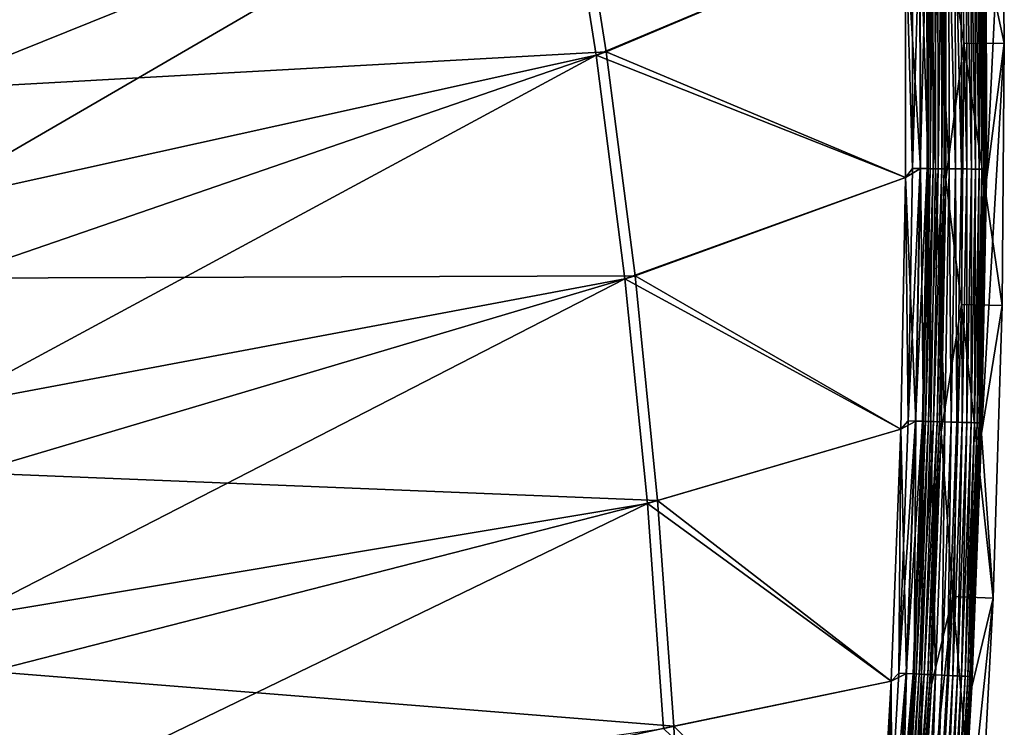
# Model space of a CAD drawing. Header units: metres. Extents: x 0 to 1400, y -1400 to 0.
# Tile 279 of 346: x 1327 to 1400, y -482 to -430. Entities that reach past the tile are written whole.
import ezdxf

# ---------------------------------------------------------------- set-up
doc = ezdxf.new("R2010")
doc.units = ezdxf.units.M

msp = doc.modelspace()

# ---------------------------------------------------------------- linework, layer by layer
at = {"layer": 'None'}
for points in [[(1317.152222, -428.405731, -29.544111), (1319.533936, -443.512848, -29.544174), (1367.000732, -415.947754)], [(1317.338013, -421.018951, -32.129234), (1367.740601, -415.684387, -3), (1319.761475, -435.011963, -32.129292)], [(1367.000732, -415.947754), (1319.533936, -443.512848, -29.544174), (1369.611206, -432.428162)], [(1367.740601, -415.684387, -3), (1370.35791, -432.182953, -3), (1319.761475, -435.011963, -32.129292)], [(1369.611206, -432.428162), (1392.49939, -422.842896), (1367.000732, -415.947754)], [(1367.740601, -415.684387, -3), (1392.49939, -422.842499, -3), (1370.35791, -432.182953, -3)], [(1396.6875, -417.13446, -80.052361), (1396.813965, -431.562286, -80.052361), (1395.481201, -422.933746, -5.918313)], [(1396.6875, -417.13446, -80.052361), (1399.686646, -417.085602, -80), (1399.813477, -431.558289, -80)], [(1396.813965, -431.562286, -80.052361), (1396.6875, -417.13446, -80.052361), (1399.813477, -431.558289, -80)], [(1398.480713, -422.903015, -5.865956), (1398.489502, -441.654907, -5.865956), (1399.686646, -417.085602, -80)], [(1399.686646, -417.085602, -80), (1398.489502, -441.654907, -5.865956), (1399.813477, -431.558289, -80)], [(1393.610107, -440.822418, -0.112516), (1393.585571, -422.152924, -0.112516), (1392.49939, -422.842896)], [(1393.032471, -440.817596, -3.055977), (1392.49939, -422.842499, -3), (1393.007935, -422.159332, -3.055977)], [(1393.032471, -440.817596, -3.055977), (1393.007935, -422.159332, -3.055977), (1393.560547, -422.153198, -3.221156)], [(1393.585205, -440.822205, -3.221156), (1393.032471, -440.817596, -3.055977), (1393.560547, -422.153198, -3.221156)], [(1393.585205, -440.822205, -3.221156), (1393.560547, -422.153198, -3.221156), (1394.070068, -422.147552, -3.490045)], [(1394.094604, -440.826477, -3.490045), (1393.585205, -440.822205, -3.221156), (1394.070068, -422.147552, -3.490045)], [(1394.173584, -440.827118, -0.251606), (1394.149048, -422.146667, -0.251606), (1393.585571, -422.152924, -0.112516)], [(1394.173584, -440.827118, -0.251606), (1393.585571, -422.152924, -0.112516), (1393.610107, -440.822418, -0.112516)], [(1394.094604, -440.826477, -3.490045), (1394.070068, -422.147552, -3.490045), (1394.302612, -422.144989, -3.660043)], [(1394.327271, -440.8284, -3.660043), (1394.094604, -440.826477, -3.490045), (1394.302612, -422.144989, -3.660043)], [(1394.720947, -440.831696, -0.444534), (1394.696411, -422.140625, -0.444534), (1394.149048, -422.146667, -0.251606)], [(1394.720947, -440.831696, -0.444534), (1394.149048, -422.146667, -0.251606), (1394.173584, -440.827118, -0.251606)], [(1394.302612, -422.144989, -3.660043), (1394.5177, -422.142578, -3.851689), (1394.327271, -440.8284, -3.660043)], [(1394.5177, -422.142578, -3.851689), (1394.542236, -440.8302, -3.851689), (1394.327271, -440.8284, -3.660043)], [(1394.5177, -422.142578, -3.851689), (1394.886963, -422.138489, -4.292985), (1394.542236, -440.8302, -3.851689)], [(1394.886963, -422.138489, -4.292985), (1394.911621, -440.833282, -4.292985), (1394.542236, -440.8302, -3.851689)], [(1395.744995, -440.84024, -0.985015), (1395.720337, -422.129272, -0.985015), (1394.696411, -422.140625, -0.444534)], [(1395.744995, -440.84024, -0.985015), (1394.696411, -422.140625, -0.444534), (1394.720947, -440.831696, -0.444534)], [(1394.886963, -422.138489, -4.292985), (1395.164673, -422.135437, -4.797701), (1394.911621, -440.833282, -4.292985)], [(1395.164673, -422.135437, -4.797701), (1395.189331, -440.835602, -4.797701), (1394.911621, -440.833282, -4.292985)], [(1395.164673, -422.135437, -4.797701), (1395.339478, -422.133484, -5.347445), (1395.189331, -440.835602, -4.797701)], [(1395.339478, -422.133484, -5.347445), (1395.364136, -440.837067, -5.347445), (1395.189331, -440.835602, -4.797701)], [(1395.339478, -422.133484, -5.347445), (1395.481201, -422.933746, -5.918313), (1395.364136, -440.837067, -5.347445)], [(1396.212524, -440.844147, -1.326719), (1396.187988, -422.124084, -1.326719), (1395.720337, -422.129272, -0.985015)], [(1396.212524, -440.844147, -1.326719), (1395.720337, -422.129272, -0.985015), (1395.744995, -440.84024, -0.985015)], [(1396.644775, -440.847778, -1.711938), (1396.620117, -422.119293, -1.711938), (1396.187988, -422.124084, -1.326719)], [(1396.644775, -440.847778, -1.711938), (1396.187988, -422.124084, -1.326719), (1396.212524, -440.844147, -1.326719)], [(1397.037476, -440.851044, -2.137379), (1397.012817, -422.11496, -2.137379), (1396.620117, -422.119293, -1.711938)], [(1397.037476, -440.851044, -2.137379), (1396.620117, -422.119293, -1.711938), (1396.644775, -440.847778, -1.711938)], [(1397.387207, -440.853973, -2.598965), (1397.362549, -422.111084, -2.598965), (1397.012817, -422.11496, -2.137379)], [(1397.387207, -440.853973, -2.598965), (1397.012817, -422.11496, -2.137379), (1397.037476, -440.851044, -2.137379)], [(1397.690918, -440.856506, -3.09242), (1397.66626, -422.107697, -3.09242), (1397.362549, -422.111084, -2.598965)], [(1397.690918, -440.856506, -3.09242), (1397.362549, -422.111084, -2.598965), (1397.387207, -440.853973, -2.598965)], [(1397.945435, -440.858612, -3.61347), (1397.920776, -422.104889, -3.61347), (1397.66626, -422.107697, -3.09242)], [(1397.945435, -440.858612, -3.61347), (1397.66626, -422.107697, -3.09242), (1397.690918, -440.856506, -3.09242)], [(1398.147827, -440.860321, -4.157492), (1398.123169, -422.102631, -4.157492), (1397.920776, -422.104889, -3.61347)], [(1398.147827, -440.860321, -4.157492), (1397.920776, -422.104889, -3.61347), (1397.945435, -440.858612, -3.61347)], [(1398.296753, -440.861572, -4.718482), (1398.272095, -422.100983, -4.718482), (1398.123169, -422.102631, -4.157492)], [(1398.296753, -440.861572, -4.718482), (1398.123169, -422.102631, -4.157492), (1398.147827, -440.860321, -4.157492)], [(1398.390991, -440.862335, -5.290087), (1398.366211, -422.099945, -5.290087), (1398.272095, -422.100983, -4.718482)], [(1398.390991, -440.862335, -5.290087), (1398.272095, -422.100983, -4.718482), (1398.296753, -440.861572, -4.718482)], [(1398.489502, -441.654907, -5.865956), (1398.366211, -422.099945, -5.290087), (1398.390991, -440.862335, -5.290087)], [(1398.489502, -441.654907, -5.865956), (1398.480713, -422.903015, -5.865956), (1398.366211, -422.099945, -5.290087)], [(1392.511841, -441.47052), (1392.49939, -422.842896), (1369.611206, -432.428162)], [(1392.49939, -422.842499, -3), (1392.511841, -441.470093, -3), (1370.35791, -432.182953, -3)], [(1392.511841, -441.470093, -3), (1392.49939, -422.842499, -3), (1393.032471, -440.817596, -3.055977)], [(1393.610107, -440.822418, -0.112516), (1392.49939, -422.842896), (1392.511841, -441.47052)], [(1395.481201, -422.933746, -5.918313), (1395.48999, -441.62738, -5.918313), (1395.364136, -440.837067, -5.347445)], [(1395.481201, -422.933746, -5.918313), (1396.813965, -431.562286, -80.052361), (1395.48999, -441.62738, -5.918313)], [(1396.813965, -431.562286, -80.052361), (1396.645264, -450.87677, -80.052361), (1395.48999, -441.62738, -5.918313)], [(1396.645264, -450.87677, -80.052361), (1396.813965, -431.562286, -80.052361), (1399.644287, -450.932892, -80)], [(1396.813965, -431.562286, -80.052361), (1399.813477, -431.558289, -80), (1399.644287, -450.932892, -80)], [(1398.489502, -441.654907, -5.865956), (1398.134155, -460.398651, -5.865956), (1399.813477, -431.558289, -80)], [(1399.813477, -431.558289, -80), (1398.134155, -460.398651, -5.865956), (1399.644287, -450.932892, -80)], [(1319.533936, -443.512848, -29.544174), (1321.439697, -458.420593, -29.544239), (1369.611206, -432.428162)], [(1319.761475, -435.011963, -32.129292), (1370.35791, -432.182953, -3), (1321.780396, -448.91449, -32.129349)], [(1369.611206, -432.428162), (1321.439697, -458.420593, -29.544239), (1371.742432, -448.977386)], [(1370.35791, -432.182953, -3), (1372.495483, -448.750488, -3), (1321.780396, -448.91449, -32.129349)], [(1371.742432, -448.977386), (1392.511841, -441.47052), (1369.611206, -432.428162)], [(1370.35791, -432.182953, -3), (1392.511841, -441.470093, -3), (1372.495483, -448.750488, -3)], [(1392.16272, -460.094879), (1392.511841, -441.47052), (1371.742432, -448.977386)], [(1392.511841, -441.470093, -3), (1392.162842, -460.094452, -3), (1372.495483, -448.750488, -3)], [(1393.274658, -459.491852, -0.112516), (1392.511841, -441.47052), (1392.16272, -460.094879)], [(1392.162842, -460.094452, -3), (1392.511841, -441.470093, -3), (1392.697266, -459.4758, -3.055977)], [(1392.697266, -459.4758, -3.055977), (1392.511841, -441.470093, -3), (1393.032471, -440.817596, -3.055977)], [(1393.274658, -459.491852, -0.112516), (1393.610107, -440.822418, -0.112516), (1392.511841, -441.47052)], [(1392.697266, -459.4758, -3.055977), (1393.032471, -440.817596, -3.055977), (1393.585205, -440.822205, -3.221156)], [(1393.249634, -459.49115, -3.221156), (1392.697266, -459.4758, -3.055977), (1393.585205, -440.822205, -3.221156)], [(1393.249634, -459.49115, -3.221156), (1393.585205, -440.822205, -3.221156), (1394.094604, -440.826477, -3.490045)], [(1393.758911, -459.50531, -3.490045), (1393.249634, -459.49115, -3.221156), (1394.094604, -440.826477, -3.490045)], [(1393.837891, -459.507507, -0.251606), (1393.610107, -440.822418, -0.112516), (1393.274658, -459.491852, -0.112516)], [(1393.837891, -459.507507, -0.251606), (1394.173584, -440.827118, -0.251606), (1393.610107, -440.822418, -0.112516)], [(1393.758911, -459.50531, -3.490045), (1394.094604, -440.826477, -3.490045), (1394.327271, -440.8284, -3.660043)], [(1393.991455, -459.511749, -3.660043), (1393.758911, -459.50531, -3.490045), (1394.327271, -440.8284, -3.660043)], [(1394.385132, -459.522705, -0.444534), (1394.173584, -440.827118, -0.251606), (1393.837891, -459.507507, -0.251606)], [(1394.327271, -440.8284, -3.660043), (1394.542236, -440.8302, -3.851689), (1393.991455, -459.511749, -3.660043)], [(1394.542236, -440.8302, -3.851689), (1394.206421, -459.517731, -3.851689), (1393.991455, -459.511749, -3.660043)], [(1394.385132, -459.522705, -0.444534), (1394.720947, -440.831696, -0.444534), (1394.173584, -440.827118, -0.251606)], [(1394.542236, -440.8302, -3.851689), (1394.911621, -440.833282, -4.292985), (1394.206421, -459.517731, -3.851689)], [(1394.911621, -440.833282, -4.292985), (1394.575684, -459.527985, -4.292985), (1394.206421, -459.517731, -3.851689)], [(1395.408813, -459.551147, -0.985015), (1394.720947, -440.831696, -0.444534), (1394.385132, -459.522705, -0.444534)], [(1394.911621, -440.833282, -4.292985), (1395.189331, -440.835602, -4.797701), (1394.575684, -459.527985, -4.292985)], [(1395.189331, -440.835602, -4.797701), (1394.853271, -459.535706, -4.797701), (1394.575684, -459.527985, -4.292985)], [(1395.408813, -459.551147, -0.985015), (1395.744995, -440.84024, -0.985015), (1394.720947, -440.831696, -0.444534)], [(1395.189331, -440.835602, -4.797701), (1395.364136, -440.837067, -5.347445), (1394.853271, -459.535706, -4.797701)], [(1395.364136, -440.837067, -5.347445), (1395.027954, -459.540558, -5.347445), (1394.853271, -459.535706, -4.797701)], [(1395.364136, -440.837067, -5.347445), (1395.48999, -441.62738, -5.918313), (1395.027954, -459.540558, -5.347445)], [(1395.876221, -459.564148, -1.326719), (1395.744995, -440.84024, -0.985015), (1395.408813, -459.551147, -0.985015)], [(1395.876221, -459.564148, -1.326719), (1396.212524, -440.844147, -1.326719), (1395.744995, -440.84024, -0.985015)], [(1396.308228, -459.576141, -1.711938), (1396.212524, -440.844147, -1.326719), (1395.876221, -459.564148, -1.326719)], [(1396.308228, -459.576141, -1.711938), (1396.644775, -440.847778, -1.711938), (1396.212524, -440.844147, -1.326719)], [(1396.700806, -459.587067, -2.137379), (1396.644775, -440.847778, -1.711938), (1396.308228, -459.576141, -1.711938)], [(1396.700806, -459.587067, -2.137379), (1397.037476, -440.851044, -2.137379), (1396.644775, -440.847778, -1.711938)], [(1397.050415, -459.596771, -2.598965), (1397.037476, -440.851044, -2.137379), (1396.700806, -459.587067, -2.137379)], [(1397.050415, -459.596771, -2.598965), (1397.387207, -440.853973, -2.598965), (1397.037476, -440.851044, -2.137379)], [(1397.354004, -459.605225, -3.09242), (1397.387207, -440.853973, -2.598965), (1397.050415, -459.596771, -2.598965)], [(1397.354004, -459.605225, -3.09242), (1397.690918, -440.856506, -3.09242), (1397.387207, -440.853973, -2.598965)], [(1397.608398, -459.612274, -3.61347), (1397.690918, -440.856506, -3.09242), (1397.354004, -459.605225, -3.09242)], [(1397.608398, -459.612274, -3.61347), (1397.945435, -440.858612, -3.61347), (1397.690918, -440.856506, -3.09242)], [(1397.810791, -459.61792, -4.157492), (1397.945435, -440.858612, -3.61347), (1397.608398, -459.612274, -3.61347)], [(1397.810791, -459.61792, -4.157492), (1398.147827, -440.860321, -4.157492), (1397.945435, -440.858612, -3.61347)], [(1397.959595, -459.62204, -4.718482), (1398.147827, -440.860321, -4.157492), (1397.810791, -459.61792, -4.157492)], [(1397.959595, -459.62204, -4.718482), (1398.296753, -440.861572, -4.718482), (1398.147827, -440.860321, -4.157492)], [(1398.053833, -459.624664, -5.290087), (1398.296753, -440.861572, -4.718482), (1397.959595, -459.62204, -4.718482)], [(1398.053833, -459.624664, -5.290087), (1398.390991, -440.862335, -5.290087), (1398.296753, -440.861572, -4.718482)], [(1398.134155, -460.398651, -5.865956), (1398.390991, -440.862335, -5.290087), (1398.053833, -459.624664, -5.290087)], [(1398.134155, -460.398651, -5.865956), (1398.489502, -441.654907, -5.865956), (1398.390991, -440.862335, -5.290087)], [(1395.48999, -441.62738, -5.918313), (1395.135864, -460.312897, -5.918313), (1395.027954, -459.540558, -5.347445)], [(1395.48999, -441.62738, -5.918313), (1396.645264, -450.87677, -80.052361), (1395.135864, -460.312897, -5.918313)], [(1321.780396, -448.91449, -32.129349), (1372.495483, -448.750488, -3), (1323.471313, -463.312225, -32.12941)], [(1372.495483, -448.750488, -3), (1374.161011, -465.372162, -3), (1323.471313, -463.312225, -32.12941)], [(1372.495483, -448.750488, -3), (1392.162842, -460.094452, -3), (1374.161011, -465.372162, -3)], [(1321.439697, -458.420593, -29.544239), (1322.972656, -474.01886, -29.544306), (1371.742432, -448.977386)], [(1371.742432, -448.977386), (1322.972656, -474.01886, -29.544306), (1373.4021, -465.580536)], [(1373.4021, -465.580536), (1392.16272, -460.094879), (1371.742432, -448.977386)], [(1396.645264, -450.87677, -80.052361), (1395.998657, -472.457733, -80.052361), (1395.135864, -460.312897, -5.918313)], [(1395.998657, -472.457733, -80.052361), (1396.645264, -450.87677, -80.052361), (1398.995605, -472.581055, -80)], [(1396.645264, -450.87677, -80.052361), (1399.644287, -450.932892, -80), (1398.995605, -472.581055, -80)], [(1398.134155, -460.398651, -5.865956), (1398.995605, -472.581055, -80), (1399.644287, -450.932892, -80)], [(1392.001953, -478.12619, -3.055977), (1392.697266, -459.4758, -3.055977), (1393.249634, -459.49115, -3.221156)], [(1392.001953, -478.12619, -3.055977), (1392.162842, -460.094452, -3), (1392.697266, -459.4758, -3.055977)], [(1392.554077, -478.152283, -3.221156), (1392.001953, -478.12619, -3.055977), (1393.249634, -459.49115, -3.221156)], [(1392.578979, -478.153473, -0.112516), (1393.274658, -459.491852, -0.112516), (1392.16272, -460.094879)], [(1392.554077, -478.152283, -3.221156), (1393.249634, -459.49115, -3.221156), (1393.758911, -459.50531, -3.490045)], [(1393.062988, -478.176331, -3.490045), (1392.554077, -478.152283, -3.221156), (1393.758911, -459.50531, -3.490045)], [(1393.141846, -478.180054, -0.251606), (1393.274658, -459.491852, -0.112516), (1392.578979, -478.153473, -0.112516)], [(1393.062988, -478.176331, -3.490045), (1393.758911, -459.50531, -3.490045), (1393.991455, -459.511749, -3.660043)], [(1393.295288, -478.187317, -3.660043), (1393.062988, -478.176331, -3.490045), (1393.991455, -459.511749, -3.660043)], [(1393.141846, -478.180054, -0.251606), (1393.837891, -459.507507, -0.251606), (1393.274658, -459.491852, -0.112516)], [(1393.688721, -478.205902, -0.444534), (1393.837891, -459.507507, -0.251606), (1393.141846, -478.180054, -0.251606)], [(1393.991455, -459.511749, -3.660043), (1394.206421, -459.517731, -3.851689), (1393.295288, -478.187317, -3.660043)], [(1394.206421, -459.517731, -3.851689), (1393.510132, -478.197479, -3.851689), (1393.295288, -478.187317, -3.660043)], [(1394.206421, -459.517731, -3.851689), (1394.575684, -459.527985, -4.292985), (1393.510132, -478.197479, -3.851689)], [(1394.575684, -459.527985, -4.292985), (1393.879028, -478.214905, -4.292985), (1393.510132, -478.197479, -3.851689)], [(1393.688721, -478.205902, -0.444534), (1394.385132, -459.522705, -0.444534), (1393.837891, -459.507507, -0.251606)], [(1394.711548, -478.254242, -0.985015), (1394.385132, -459.522705, -0.444534), (1393.688721, -478.205902, -0.444534)], [(1394.575684, -459.527985, -4.292985), (1394.853271, -459.535706, -4.797701), (1393.879028, -478.214905, -4.292985)], [(1394.853271, -459.535706, -4.797701), (1394.156494, -478.228027, -4.797701), (1393.879028, -478.214905, -4.292985)], [(1394.853271, -459.535706, -4.797701), (1395.027954, -459.540558, -5.347445), (1394.156494, -478.228027, -4.797701)], [(1395.027954, -459.540558, -5.347445), (1394.331055, -478.236267, -5.347445), (1394.156494, -478.228027, -4.797701)], [(1395.027954, -459.540558, -5.347445), (1395.135864, -460.312897, -5.918313), (1394.331055, -478.236267, -5.347445)], [(1394.711548, -478.254242, -0.985015), (1395.408813, -459.551147, -0.985015), (1394.385132, -459.522705, -0.444534)], [(1395.178711, -478.276306, -1.326719), (1395.408813, -459.551147, -0.985015), (1394.711548, -478.254242, -0.985015)], [(1395.178711, -478.276306, -1.326719), (1395.876221, -459.564148, -1.326719), (1395.408813, -459.551147, -0.985015)], [(1395.610352, -478.296722, -1.711938), (1395.876221, -459.564148, -1.326719), (1395.178711, -478.276306, -1.326719)], [(1395.610352, -478.296722, -1.711938), (1396.308228, -459.576141, -1.711938), (1395.876221, -459.564148, -1.326719)], [(1396.002563, -478.315247, -2.137379), (1396.308228, -459.576141, -1.711938), (1395.610352, -478.296722, -1.711938)], [(1396.002563, -478.315247, -2.137379), (1396.700806, -459.587067, -2.137379), (1396.308228, -459.576141, -1.711938)], [(1396.352051, -478.331757, -2.598965), (1396.700806, -459.587067, -2.137379), (1396.002563, -478.315247, -2.137379)], [(1396.352051, -478.331757, -2.598965), (1397.050415, -459.596771, -2.598965), (1396.700806, -459.587067, -2.137379)], [(1396.655396, -478.3461, -3.09242), (1397.050415, -459.596771, -2.598965), (1396.352051, -478.331757, -2.598965)], [(1396.655396, -478.3461, -3.09242), (1397.354004, -459.605225, -3.09242), (1397.050415, -459.596771, -2.598965)], [(1396.909668, -478.358124, -3.61347), (1397.354004, -459.605225, -3.09242), (1396.655396, -478.3461, -3.09242)], [(1396.909668, -478.358124, -3.61347), (1397.608398, -459.612274, -3.61347), (1397.354004, -459.605225, -3.09242)], [(1397.111816, -478.367676, -4.157492), (1397.608398, -459.612274, -3.61347), (1396.909668, -478.358124, -3.61347)], [(1397.111816, -478.367676, -4.157492), (1397.810791, -459.61792, -4.157492), (1397.608398, -459.612274, -3.61347)], [(1397.26062, -478.374695, -4.718482), (1397.810791, -459.61792, -4.157492), (1397.111816, -478.367676, -4.157492)], [(1397.26062, -478.374695, -4.718482), (1397.959595, -459.62204, -4.718482), (1397.810791, -459.61792, -4.157492)], [(1397.354736, -478.37915, -5.290087), (1397.959595, -459.62204, -4.718482), (1397.26062, -478.374695, -4.718482)], [(1397.354736, -478.37915, -5.290087), (1398.053833, -459.624664, -5.290087), (1397.959595, -459.62204, -4.718482)], [(1397.415405, -479.127716, -5.865956), (1398.053833, -459.624664, -5.290087), (1397.354736, -478.37915, -5.290087)], [(1397.415405, -479.127716, -5.865956), (1398.134155, -460.398651, -5.865956), (1398.053833, -459.624664, -5.290087)], [(1391.452271, -478.708923), (1392.16272, -460.094879), (1373.4021, -465.580536)], [(1392.162842, -460.094452, -3), (1391.452271, -478.708496, -3), (1374.161011, -465.372162, -3)], [(1391.452271, -478.708496, -3), (1392.162842, -460.094452, -3), (1392.001953, -478.12619, -3.055977)], [(1392.578979, -478.153473, -0.112516), (1392.16272, -460.094879), (1391.452271, -478.708923)], [(1395.135864, -460.312897, -5.918313), (1394.419312, -478.983826, -5.918313), (1394.331055, -478.236267, -5.347445)], [(1395.135864, -460.312897, -5.918313), (1395.998657, -472.457733, -80.052361), (1394.419312, -478.983826, -5.918313)], [(1398.134155, -460.398651, -5.865956), (1397.415405, -479.127716, -5.865956), (1398.995605, -472.581055, -80)], [(1323.471313, -463.312225, -32.12941), (1374.161011, -465.372162, -3), (1324.787109, -478.002838, -32.129475)], [(1374.161011, -465.372162, -3), (1375.362671, -482.033813, -3), (1324.787109, -478.002838, -32.129475)], [(1374.161011, -465.372162, -3), (1391.452271, -478.708496, -3), (1375.362671, -482.033813, -3)], [(1322.972656, -474.01886, -29.544306), (1324.036011, -489.436096, -29.544369), (1373.4021, -465.580536)], [(1373.4021, -465.580536), (1324.036011, -489.436096, -29.544369), (1374.598389, -482.223541)], [(1374.598389, -482.223541), (1391.452271, -478.708923), (1373.4021, -465.580536)], [(1395.998657, -472.457733, -80.052361), (1393.341309, -497.633667, -5.918313), (1394.419312, -478.983826, -5.918313)], [(1395.998657, -472.457733, -80.052361), (1394.868896, -494.018799, -80.052361), (1393.341309, -497.633667, -5.918313)], [(1394.868896, -494.018799, -80.052361), (1395.998657, -472.457733, -80.052361), (1397.862305, -494.20929, -80)], [(1395.998657, -472.457733, -80.052361), (1398.995605, -472.581055, -80), (1397.862305, -494.20929, -80)], [(1397.415405, -479.127716, -5.865956), (1396.333984, -497.835663, -5.865956), (1398.995605, -472.581055, -80)], [(1398.995605, -472.581055, -80), (1396.333984, -497.835663, -5.865956), (1397.862305, -494.20929, -80)], [(1324.787109, -478.002838, -32.129475), (1375.362671, -482.033813, -3), (1325.697266, -492.665588, -32.129532)], [(1390.946655, -496.761108, -3.055977), (1392.001953, -478.12619, -3.055977), (1392.554077, -478.152283, -3.221156)], [(1390.946655, -496.761108, -3.055977), (1391.452271, -478.708496, -3), (1392.001953, -478.12619, -3.055977)], [(1391.498047, -496.797943, -3.221156), (1390.946655, -496.761108, -3.055977), (1392.554077, -478.152283, -3.221156)], [(1391.523071, -496.799591, -0.112516), (1392.578979, -478.153473, -0.112516), (1391.452271, -478.708923)], [(1391.498047, -496.797943, -3.221156), (1392.554077, -478.152283, -3.221156), (1393.062988, -478.176331, -3.490045)], [(1392.00647, -496.831879, -3.490045), (1391.498047, -496.797943, -3.221156), (1393.062988, -478.176331, -3.490045)], [(1392.085205, -496.837128, -0.251606), (1392.578979, -478.153473, -0.112516), (1391.523071, -496.799591, -0.112516)], [(1392.00647, -496.831879, -3.490045), (1393.062988, -478.176331, -3.490045), (1393.295288, -478.187317, -3.660043)], [(1392.238525, -496.847351, -3.660043), (1392.00647, -496.831879, -3.490045), (1393.295288, -478.187317, -3.660043)], [(1392.085205, -496.837128, -0.251606), (1393.141846, -478.180054, -0.251606), (1392.578979, -478.153473, -0.112516)], [(1392.63147, -496.873596, -0.444534), (1393.141846, -478.180054, -0.251606), (1392.085205, -496.837128, -0.251606)], [(1393.295288, -478.187317, -3.660043), (1393.510132, -478.197479, -3.851689), (1392.238525, -496.847351, -3.660043)], [(1393.510132, -478.197479, -3.851689), (1392.453125, -496.861694, -3.851689), (1392.238525, -496.847351, -3.660043)], [(1393.510132, -478.197479, -3.851689), (1393.879028, -478.214905, -4.292985), (1392.453125, -496.861694, -3.851689)], [(1393.879028, -478.214905, -4.292985), (1392.821655, -496.886292, -4.292985), (1392.453125, -496.861694, -3.851689)], [(1392.63147, -496.873596, -0.444534), (1393.688721, -478.205902, -0.444534), (1393.141846, -478.180054, -0.251606)], [(1393.653198, -496.941803, -0.985015), (1393.688721, -478.205902, -0.444534), (1392.63147, -496.873596, -0.444534)], [(1393.879028, -478.214905, -4.292985), (1394.156494, -478.228027, -4.797701), (1392.821655, -496.886292, -4.292985)], [(1394.156494, -478.228027, -4.797701), (1393.098755, -496.904785, -4.797701), (1392.821655, -496.886292, -4.292985)], [(1394.156494, -478.228027, -4.797701), (1394.331055, -478.236267, -5.347445), (1393.098755, -496.904785, -4.797701)], [(1394.331055, -478.236267, -5.347445), (1393.273193, -496.916443, -5.347445), (1393.098755, -496.904785, -4.797701)], [(1394.331055, -478.236267, -5.347445), (1394.419312, -478.983826, -5.918313), (1393.273193, -496.916443, -5.347445)], [(1393.653198, -496.941803, -0.985015), (1394.711548, -478.254242, -0.985015), (1393.688721, -478.205902, -0.444534)], [(1394.119751, -496.972961, -1.326719), (1394.711548, -478.254242, -0.985015), (1393.653198, -496.941803, -0.985015)], [(1394.119751, -496.972961, -1.326719), (1395.178711, -478.276306, -1.326719), (1394.711548, -478.254242, -0.985015)], [(1394.551025, -497.00174, -1.711938), (1395.178711, -478.276306, -1.326719), (1394.119751, -496.972961, -1.326719)], [(1394.551025, -497.00174, -1.711938), (1395.610352, -478.296722, -1.711938), (1395.178711, -478.276306, -1.326719)], [(1394.942871, -497.027893, -2.137379), (1395.610352, -478.296722, -1.711938), (1394.551025, -497.00174, -1.711938)], [(1394.942871, -497.027893, -2.137379), (1396.002563, -478.315247, -2.137379), (1395.610352, -478.296722, -1.711938)], [(1395.29187, -497.051208, -2.598965), (1396.002563, -478.315247, -2.137379), (1394.942871, -497.027893, -2.137379)], [(1395.29187, -497.051208, -2.598965), (1396.352051, -478.331757, -2.598965), (1396.002563, -478.315247, -2.137379)], [(1395.594971, -497.071411, -3.09242), (1396.352051, -478.331757, -2.598965), (1395.29187, -497.051208, -2.598965)], [(1395.594971, -497.071411, -3.09242), (1396.655396, -478.3461, -3.09242), (1396.352051, -478.331757, -2.598965)], [(1395.848877, -497.088379, -3.61347), (1396.655396, -478.3461, -3.09242), (1395.594971, -497.071411, -3.09242)], [(1395.848877, -497.088379, -3.61347), (1396.909668, -478.358124, -3.61347), (1396.655396, -478.3461, -3.09242)], [(1396.050903, -497.101868, -4.157492), (1396.909668, -478.358124, -3.61347), (1395.848877, -497.088379, -3.61347)], [(1396.050903, -497.101868, -4.157492), (1397.111816, -478.367676, -4.157492), (1396.909668, -478.358124, -3.61347)], [(1396.199463, -497.111786, -4.718482), (1397.111816, -478.367676, -4.157492), (1396.050903, -497.101868, -4.157492)], [(1396.199463, -497.111786, -4.718482), (1397.26062, -478.374695, -4.718482), (1397.111816, -478.367676, -4.157492)], [(1396.293457, -497.118042, -5.290087), (1397.26062, -478.374695, -4.718482), (1396.199463, -497.111786, -4.718482)], [(1396.293457, -497.118042, -5.290087), (1397.354736, -478.37915, -5.290087), (1397.26062, -478.374695, -4.718482)], [(1396.333984, -497.835663, -5.865956), (1397.354736, -478.37915, -5.290087), (1396.293457, -497.118042, -5.290087)], [(1396.333984, -497.835663, -5.865956), (1397.415405, -479.127716, -5.865956), (1397.354736, -478.37915, -5.290087)], [(1390.380737, -497.305725), (1391.452271, -478.708923), (1374.598389, -482.223541)], [(1391.452271, -478.708496, -3), (1390.380737, -497.305267, -3), (1375.362671, -482.033813, -3)], [(1390.380737, -497.305267, -3), (1391.452271, -478.708496, -3), (1390.946655, -496.761108, -3.055977)], [(1391.523071, -496.799591, -0.112516), (1391.452271, -478.708923), (1390.380737, -497.305725)], [(1394.419312, -478.983826, -5.918313), (1393.341309, -497.633667, -5.918313), (1393.273193, -496.916443, -5.347445)], [(1375.362671, -482.033813, -3), (1376.108521, -498.722107, -3), (1325.697266, -492.665588, -32.129532)], [(1375.362671, -482.033813, -3), (1390.380737, -497.305267, -3), (1376.108521, -498.722107, -3)]]:
    msp.add_3dface(points, dxfattribs=at)

doc.saveas('drawing.dxf')
